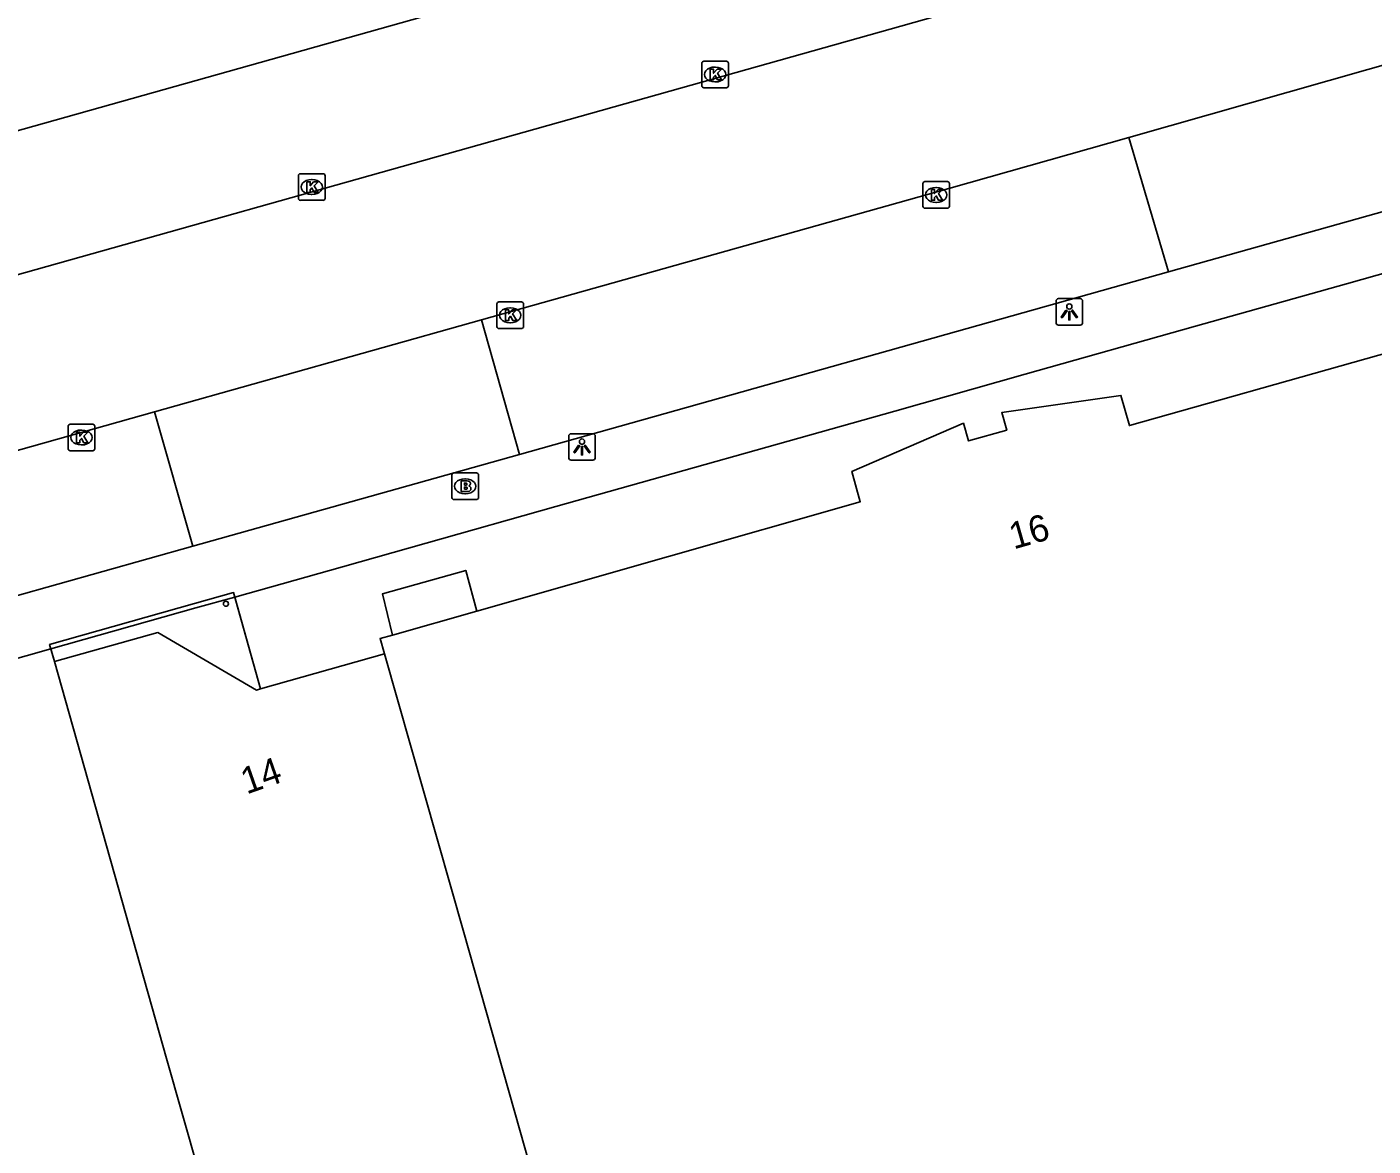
# Model space of a CAD drawing. Extents: x 159689 to 160786, y 387323 to 388339.
# Drawn here: x 159917.9 to 159968.5, y 388088.3 to 388130.4 of the extents above; entities that cross this region are included whole.
import ezdxf

# ---------------------------------------------------------------- set-up
doc = ezdxf.new("R2010")
doc.units = 0
for name, color, linetype in [('IMGEO_Brandkraan', 7, 'Continuous'), ('IMGEO_Kolk', 7, 'Continuous'), ('IMGEO_Lichtpunt', 7, 'Continuous'), ('IMGEO_Pand', 7, 'Continuous'), ('IMGEO_Pand_nummerreeks', 7, 'Continuous'), ('IMGEO_Pand_overbouw', 7, 'Continuous'), ('IMGEO_Parkeervlak_open', 7, 'Continuous'), ('IMGEO_Rijbaan_lokaal_gesloten', 7, 'Continuous'), ('IMGEO_Voetpad_open', 7, 'Continuous')]:
    doc.layers.add(name, color=color, linetype=linetype)

msp = doc.modelspace()

# ---------------------------------------------------------------- linework, layer by layer
at = {"layer": 'IMGEO_Brandkraan'}
for p, q in [((159933.861, 388112.687), (159933.861, 388113.539)), ((159933.936, 388113.613), (159934.788, 388113.613)), ((159934.862, 388113.539), (159934.862, 388112.687)), ((159934.349, 388113.393), (159934.374, 388113.393)), ((159934.788, 388112.613), (159933.936, 388112.613)), ((159934.372, 388112.833), (159934.347, 388112.833))]:
    msp.add_line(p, q, dxfattribs=at)
for points in [[(159933.861, 388112.687), (159933.861, 388113.539)], [(159933.936, 388113.613), (159934.788, 388113.613)], [(159934.862, 388113.539), (159934.862, 388112.687)], [(159934.209, 388113.313), (159934.209, 388112.913), (159934.422, 388112.913)], [(159934.44, 388113.313), (159934.209, 388113.313)], [(159934.388, 388113.232), (159934.334, 388113.232), (159934.334, 388113.156)], [(159934.334, 388113.156), (159934.387, 388113.156)], [(159934.396, 388113.08), (159934.334, 388113.08), (159934.334, 388112.999)], [(159934.334, 388112.999), (159934.396, 388112.999)], [(159934.788, 388112.613), (159933.936, 388112.613)]]:
    msp.add_lwpolyline(points, dxfattribs=at)
for centre, radius, start, end in [((159933.938, 388113.537), 0.0765, 91.552, 178.448), ((159933.938, 388113.537), 0.0765, 91.552, 178.448), ((159934.786, 388113.537), 0.0765, 1.552, 88.448), ((159934.786, 388113.537), 0.0765, 1.552, 88.448), ((159934.389, 388113.194), 0.0379, 267.8285, 90.9355), ((159934.397, 388113.039), 0.0404, 269.8759, 90.5077), ((159934.428, 388113.164), 0.251, 268.6676, 293.5347), ((159934.444, 388113.168), 0.145, 59.4692, 91.5367), ((159934.469, 388113.215), 0.0922, 285.5137, 58.1501), ((159934.474, 388113.023), 0.105, 301.3115, 78.989), ((159933.938, 388112.689), 0.0765, 181.552, 268.448), ((159933.938, 388112.689), 0.0765, 181.552, 268.448), ((159934.786, 388112.689), 0.0765, 271.552, 358.448), ((159934.786, 388112.689), 0.0765, 271.552, 358.448)]:
    msp.add_arc(centre, radius, start, end, dxfattribs=at)
for centre, major_axis, ratio, start_param, end_param in [((159934.348, 388113.113), (-0.387, 0.002), 0.722429, 4.712389, 7.853982), ((159934.373, 388113.113), (-0.39, 0.002), 0.717154, 1.570796, 4.712389)]:
    msp.add_ellipse(centre, major_axis=major_axis, ratio=ratio, start_param=start_param, end_param=end_param, dxfattribs=at)
at = {"layer": 'IMGEO_Kolk'}
for p, q in [((159943.261, 388128.18), (159943.261, 388129.032)), ((159943.336, 388129.106), (159944.188, 388129.106)), ((159943.749, 388128.886), (159943.774, 388128.886)), ((159944.262, 388129.032), (159944.262, 388128.18)), ((159944.188, 388128.106), (159943.336, 388128.106)), ((159943.772, 388128.326), (159943.747, 388128.326)), ((159928.086, 388123.946), (159928.086, 388124.798)), ((159928.161, 388124.872), (159929.013, 388124.872)), ((159928.574, 388124.652), (159928.599, 388124.652)), ((159929.087, 388124.798), (159929.087, 388123.946)), ((159951.651, 388124.575), (159952.503, 388124.575)), ((159928.597, 388124.092), (159928.572, 388124.092)), ((159951.576, 388123.649), (159951.576, 388124.501)), ((159952.064, 388124.355), (159952.089, 388124.355)), ((159952.577, 388124.501), (159952.577, 388123.649)), ((159929.013, 388123.872), (159928.161, 388123.872)), ((159952.503, 388123.575), (159951.651, 388123.575)), ((159952.087, 388123.795), (159952.062, 388123.795)), ((159935.629, 388120.047), (159936.481, 388120.047)), ((159935.554, 388119.121), (159935.554, 388119.973)), ((159936.042, 388119.827), (159936.067, 388119.827)), ((159936.555, 388119.973), (159936.555, 388119.121)), ((159936.481, 388119.047), (159935.629, 388119.047)), ((159936.065, 388119.267), (159936.04, 388119.267)), ((159919.498, 388115.448), (159920.35, 388115.448)), ((159919.423, 388114.522), (159919.423, 388115.374)), ((159919.911, 388115.228), (159919.936, 388115.228)), ((159920.424, 388115.374), (159920.424, 388114.522)), ((159920.35, 388114.448), (159919.498, 388114.448)), ((159919.934, 388114.668), (159919.909, 388114.668))]:
    msp.add_line(p, q, dxfattribs=at)
for points in [[(159943.261, 388128.18), (159943.261, 388129.032)], [(159943.336, 388129.106), (159944.188, 388129.106)], [(159943.582, 388128.806), (159943.705, 388128.806), (159943.705, 388128.655), (159943.835, 388128.806), (159943.999, 388128.806), (159943.853, 388128.655), (159944.006, 388128.406), (159943.854, 388128.406), (159943.769, 388128.57), (159943.705, 388128.503), (159943.705, 388128.406), (159943.582, 388128.406), (159943.582, 388128.806)], [(159944.262, 388129.032), (159944.262, 388128.18)], [(159944.188, 388128.106), (159943.336, 388128.106)], [(159928.086, 388123.946), (159928.086, 388124.798)], [(159928.161, 388124.872), (159929.013, 388124.872)], [(159928.407, 388124.572), (159928.53, 388124.572), (159928.53, 388124.421), (159928.66, 388124.572), (159928.824, 388124.572), (159928.678, 388124.421), (159928.831, 388124.172), (159928.679, 388124.172), (159928.594, 388124.336), (159928.53, 388124.269), (159928.53, 388124.172), (159928.407, 388124.172), (159928.407, 388124.572)], [(159929.087, 388124.798), (159929.087, 388123.946)], [(159951.651, 388124.575), (159952.503, 388124.575)], [(159951.576, 388123.649), (159951.576, 388124.501)], [(159951.897, 388124.275), (159952.02, 388124.275), (159952.02, 388124.124), (159952.15, 388124.275), (159952.314, 388124.275), (159952.168, 388124.124), (159952.321, 388123.875), (159952.169, 388123.875), (159952.084, 388124.039), (159952.02, 388123.972), (159952.02, 388123.875), (159951.897, 388123.875), (159951.897, 388124.275)], [(159952.577, 388124.501), (159952.577, 388123.649)], [(159929.013, 388123.872), (159928.161, 388123.872)], [(159952.503, 388123.575), (159951.651, 388123.575)], [(159935.629, 388120.047), (159936.481, 388120.047)], [(159935.554, 388119.121), (159935.554, 388119.973)], [(159935.875, 388119.747), (159935.998, 388119.747), (159935.998, 388119.596), (159936.128, 388119.747), (159936.292, 388119.747), (159936.146, 388119.596), (159936.299, 388119.347), (159936.147, 388119.347), (159936.062, 388119.511), (159935.998, 388119.444), (159935.998, 388119.347), (159935.875, 388119.347), (159935.875, 388119.747)], [(159936.555, 388119.973), (159936.555, 388119.121)], [(159936.481, 388119.047), (159935.629, 388119.047)], [(159919.498, 388115.448), (159920.35, 388115.448)], [(159919.423, 388114.522), (159919.423, 388115.374)], [(159919.744, 388115.148), (159919.867, 388115.148), (159919.867, 388114.997), (159919.997, 388115.148), (159920.161, 388115.148), (159920.015, 388114.997), (159920.168, 388114.748), (159920.016, 388114.748), (159919.931, 388114.912), (159919.867, 388114.845), (159919.867, 388114.748), (159919.744, 388114.748), (159919.744, 388115.148)], [(159920.424, 388115.374), (159920.424, 388114.522)], [(159920.35, 388114.448), (159919.498, 388114.448)]]:
    msp.add_lwpolyline(points, dxfattribs=at)
for centre, start, end in [((159943.338, 388129.03), 91.552, 178.448), ((159943.338, 388129.03), 91.552, 178.448), ((159944.186, 388129.03), 1.552, 88.448), ((159944.186, 388129.03), 1.552, 88.448), ((159943.338, 388128.182), 181.552, 268.448), ((159943.338, 388128.182), 181.552, 268.448), ((159944.186, 388128.182), 271.552, 358.448), ((159944.186, 388128.182), 271.552, 358.448), ((159928.163, 388124.796), 91.552, 178.448), ((159928.163, 388124.796), 91.552, 178.448), ((159929.011, 388124.796), 1.552, 88.448), ((159929.011, 388124.796), 1.552, 88.448), ((159951.653, 388124.499), 91.552, 178.448), ((159951.653, 388124.499), 91.552, 178.448), ((159952.501, 388124.499), 1.552, 88.448), ((159952.501, 388124.499), 1.552, 88.448), ((159928.163, 388123.948), 181.552, 268.448), ((159928.163, 388123.948), 181.552, 268.448), ((159929.011, 388123.948), 271.552, 358.448), ((159929.011, 388123.948), 271.552, 358.448), ((159951.653, 388123.651), 181.552, 268.448), ((159951.653, 388123.651), 181.552, 268.448), ((159952.501, 388123.651), 271.552, 358.448), ((159952.501, 388123.651), 271.552, 358.448), ((159935.631, 388119.971), 91.552, 178.448), ((159935.631, 388119.971), 91.552, 178.448), ((159936.479, 388119.971), 1.552, 88.448), ((159936.479, 388119.971), 1.552, 88.448), ((159935.631, 388119.123), 181.552, 268.448), ((159935.631, 388119.123), 181.552, 268.448), ((159936.479, 388119.123), 271.552, 358.448), ((159936.479, 388119.123), 271.552, 358.448), ((159919.5, 388115.372), 91.552, 178.448), ((159919.5, 388115.372), 91.552, 178.448), ((159920.348, 388115.372), 1.552, 88.448), ((159920.348, 388115.372), 1.552, 88.448), ((159919.5, 388114.524), 181.552, 268.448), ((159919.5, 388114.524), 181.552, 268.448), ((159920.348, 388114.524), 271.552, 358.448), ((159920.348, 388114.524), 271.552, 358.448)]:
    msp.add_arc(centre, 0.0765, start, end, dxfattribs=at)
for centre, major_axis, ratio, start_param, end_param in [((159943.748, 388128.606), (-0.387, 0.002), 0.722429, 4.712389, 7.853982), ((159943.773, 388128.606), (-0.39, 0.002), 0.717154, 1.570796, 4.712389), ((159928.573, 388124.372), (-0.387, 0.002), 0.722429, 4.712389, 7.853982), ((159928.598, 388124.372), (-0.39, 0.002), 0.717154, 1.570796, 4.712389), ((159952.063, 388124.075), (-0.387, 0.002), 0.722429, 4.712389, 7.853982), ((159952.088, 388124.075), (-0.39, 0.002), 0.717154, 1.570796, 4.712389), ((159936.041, 388119.547), (-0.387, 0.002), 0.722429, 4.712389, 7.853982), ((159936.066, 388119.547), (-0.39, 0.002), 0.717154, 1.570796, 4.712389), ((159919.91, 388114.948), (-0.387, 0.002), 0.722429, 4.712389, 7.853982), ((159919.935, 388114.948), (-0.39, 0.002), 0.717154, 1.570796, 4.712389)]:
    msp.add_ellipse(centre, major_axis=major_axis, ratio=ratio, start_param=start_param, end_param=end_param, dxfattribs=at)
at = {"layer": 'IMGEO_Lichtpunt'}
for p, q in [((159956.588, 388120.079), (159956.588, 388119.272)), ((159956.588, 388120.079), (159956.588, 388119.272)), ((159957.49, 388120.174), (159956.682, 388120.174)), ((159957.49, 388120.174), (159956.682, 388120.174)), ((159957.584, 388119.272), (159957.584, 388120.079)), ((159957.584, 388119.272), (159957.584, 388120.079)), ((159956.682, 388119.178), (159957.49, 388119.178)), ((159956.682, 388119.178), (159957.49, 388119.178)), ((159938.255, 388114.996), (159938.255, 388114.189)), ((159938.255, 388114.996), (159938.255, 388114.189)), ((159939.157, 388115.091), (159938.349, 388115.091)), ((159939.157, 388115.091), (159938.349, 388115.091)), ((159939.251, 388114.189), (159939.251, 388114.996)), ((159939.251, 388114.189), (159939.251, 388114.996)), ((159938.349, 388114.095), (159939.157, 388114.095)), ((159938.349, 388114.095), (159939.157, 388114.095))]:
    msp.add_line(p, q, dxfattribs=at)
for points in [[(159956.962, 388119.743), (159957.001, 388119.715), (159956.813, 388119.453), (159956.775, 388119.48), (159956.962, 388119.743)], [(159957.064, 388119.695), (159957.111, 388119.695), (159957.111, 388119.373), (159957.064, 388119.373), (159957.064, 388119.695)], [(159957.174, 388119.715), (159957.212, 388119.742), (159957.399, 388119.48), (159957.36, 388119.452), (159957.174, 388119.715)], [(159938.629, 388114.66), (159938.668, 388114.632), (159938.48, 388114.37), (159938.442, 388114.397), (159938.629, 388114.66)], [(159938.731, 388114.612), (159938.778, 388114.612), (159938.778, 388114.29), (159938.731, 388114.29), (159938.731, 388114.612)], [(159938.841, 388114.632), (159938.879, 388114.659), (159939.066, 388114.397), (159939.027, 388114.369), (159938.841, 388114.632)]]:
    msp.add_lwpolyline(points, dxfattribs=at)
for centre in [(159957.087, 388119.877), (159938.754, 388114.794)]:
    msp.add_circle(centre, 0.0994, dxfattribs=at)
for centre, start, end in [((159956.682, 388120.079), 90, 180), ((159956.682, 388120.079), 90, 180), ((159957.49, 388120.079), 0, 90), ((159957.49, 388120.079), 0, 90), ((159956.682, 388119.272), 180, 270), ((159956.682, 388119.272), 180, 270), ((159957.49, 388119.272), 270, 0), ((159957.49, 388119.272), 270, 360), ((159938.349, 388114.996), 90, 180), ((159938.349, 388114.996), 90, 180), ((159939.157, 388114.996), 0, 90), ((159939.157, 388114.996), 0, 90), ((159938.349, 388114.189), 180, 270), ((159938.349, 388114.189), 180, 270), ((159939.157, 388114.189), 270, 0), ((159939.157, 388114.189), 270, 360)]:
    msp.add_arc(centre, 0.0946, start, end, dxfattribs=at)
at = {"layer": 'IMGEO_Pand'}
for points in [[(159977.127, 388120.422), (159959.347, 388115.395), (159959.027, 388116.529), (159954.546, 388115.888), (159954.734, 388115.225), (159953.294, 388114.818), (159953.106, 388115.482), (159948.902, 388113.675), (159949.225, 388112.529), (159934.794, 388108.418)], [(159934.794, 388108.418), (159931.62, 388107.514)], [(159926.658, 388105.488), (159926.514, 388105.447), (159922.796, 388107.607), (159918.907, 388106.514)], [(159931.62, 388107.514), (159931.161, 388107.383), (159931.325, 388106.806)], [(159904.613, 388102.991), (159909.131, 388104.268), (159918.772, 388106.993)], [(159918.907, 388106.514), (159918.772, 388106.993)], [(159918.907, 388106.514), (159923.128, 388091.583), (159924.324, 388087.35), (159931.133, 388063.304)], [(159931.325, 388106.806), (159926.658, 388105.488)], [(159931.325, 388106.806), (159934.312, 388096.325), (159942.735, 388066.58)]]:
    msp.add_lwpolyline(points, dxfattribs=at)
for start, end in [(0, 180), (180, 0)]:
    msp.add_arc((159925.361, 388108.693), 0.095, start, end, dxfattribs=at)
at = {"layer": 'IMGEO_Pand_overbouw'}
msp.add_lwpolyline([(159922.796, 388107.607), (159926.514, 388105.447), (159926.658, 388105.488), (159925.645, 388109.112), (159924.181, 388108.7), (159918.724, 388107.163), (159918.907, 388106.514)], close=True, dxfattribs=at)
at = {"layer": 'IMGEO_Parkeervlak_open'}
msp.add_lwpolyline([(159890.571, 388118.912), (159957.895, 388137.862), (159959.866, 388138.426)], dxfattribs=at)
at = {"layer": 'IMGEO_Rijbaan_lokaal_gesloten'}
for points in [[(159959.853, 388133.046), (159958.725, 388132.684), (159893.564, 388114.331)], [(159959.327, 388126.241), (159972.859, 388130.08)], [(159934.971, 388119.371), (159952.551, 388124.319), (159959.327, 388126.241)], [(159922.67, 388115.909), (159934.971, 388119.371)], [(159905.738, 388111.152), (159917.152, 388114.356), (159922.67, 388115.909)]]:
    msp.add_lwpolyline(points, dxfattribs=at)
at = {"layer": 'IMGEO_Voetpad_open'}
for points in [[(159972.859, 388130.08), (159974.309, 388125), (159971.667, 388124.235), (159960.818, 388121.183)], [(159959.327, 388126.241), (159960.818, 388121.183)], [(159925.692, 388108.945), (159929.739, 388110.084), (159932.894, 388110.974), (159937.772, 388112.349), (159950.525, 388115.944), (159955.427, 388117.326), (159961.828, 388119.131), (159967.514, 388120.734), (159976.338, 388123.222)], [(159960.818, 388121.183), (159936.4, 388114.314)], [(159936.4, 388114.314), (159934.971, 388119.371)], [(159924.119, 388110.86), (159922.67, 388115.909)], [(159936.4, 388114.314), (159924.119, 388110.86)], [(159924.119, 388110.86), (159907.177, 388106.094)], [(159934.794, 388108.418), (159934.379, 388109.946), (159931.251, 388109.07), (159931.62, 388107.514)], [(159918.772, 388106.993), (159924.23, 388108.535), (159925.692, 388108.945)], [(159926.658, 388105.488), (159925.692, 388108.945)]]:
    msp.add_lwpolyline(points, dxfattribs=at)

# ---------------------------------------------------------------- texts
at = {"layer": 'IMGEO_Pand_nummerreeks'}
for s, rotation, p in [('16', 15.8356, (159954.991, 388110.733)), ('14', 19.3054, (159926.136, 388101.513))]:
    msp.add_text(s, height=1, rotation=rotation, dxfattribs=at).set_placement(p)

doc.saveas('drawing.dxf')
